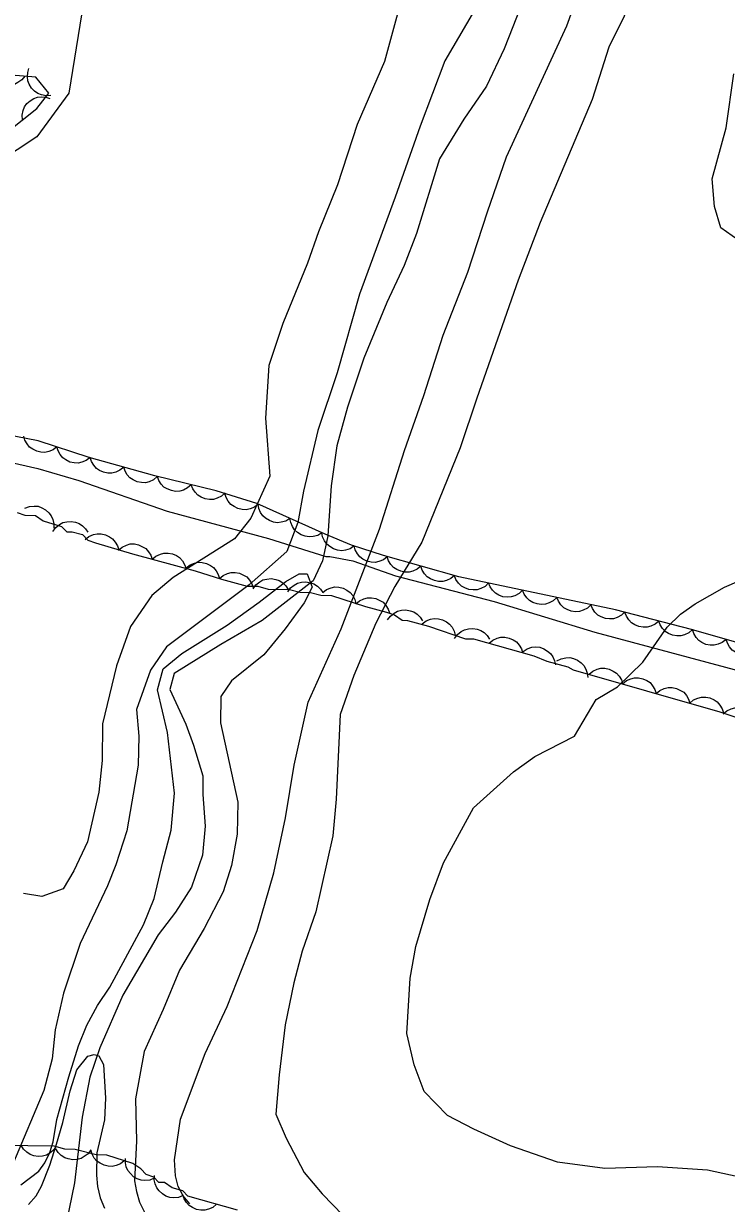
# Model space of a CAD drawing. Extents: x 282461 to 284471, y 5554090 to 5557646.
# Drawn here: x 283836.9 to 283897.1, y 5554641.4 to 5554742.5 of the extents above; entities that cross this region are included whole.
import ezdxf

# ---------------------------------------------------------------- set-up
doc = ezdxf.new("R2010")
doc.units = 0
for name, color, linetype in [('Niveau 1', 7, 'Continuous'), ('Niveau 2', 7, 'Continuous'), ('Niveau 22', 7, 'Continuous'), ('Niveau 4', 7, 'Continuous'), ('Niveau 44', 7, 'Continuous')]:
    doc.layers.add(name, color=color, linetype=linetype)

msp = doc.modelspace()

# ---------------------------------------------------------------- linework, layer by layer
at = {"layer": 'Niveau 1'}
for points in [[(283842.15, 5554745.39), (283840.73, 5554736.54), (283837.98, 5554732.8), (283832.83, 5554729.4), (283828.95, 5554727.93), (283824.27, 5554726.34)], [(283898.05, 5554723.97), (283896.6, 5554725.01), (283896.06, 5554726.83), (283895.87, 5554729.2), (283897.07, 5554733.58), (283897.71, 5554738.2)], [(283903.35, 5554642.53), (283895.47, 5554644.25), (283891.19, 5554644.55), (283886.67, 5554644.41), (283882.61, 5554644.93), (283878.57, 5554646.35), (283875.43, 5554647.76), (283873.19, 5554648.93), (283871.19, 5554650.99), (283870.32, 5554653.27), (283869.69, 5554655.98), (283869.98, 5554660.72), (283870.48, 5554663.42), (283871.67, 5554667.46), (283872.84, 5554670.59), (283875.4, 5554675.29), (283878.83, 5554678.39), (283880.66, 5554679.71), (283884.07, 5554681.45), (283885.93, 5554684.58), (283887.75, 5554685.67), (283889.93, 5554687.78), (283892.01, 5554690.79), (283893.16, 5554691.9), (283894.41, 5554692.78), (283896.92, 5554694.2), (283898.17, 5554694.74)]]:
    msp.add_lwpolyline(points, dxfattribs=at)
at = {"layer": 'Niveau 2'}
for points in [[(283851.1, 5554641.38), (283850.54, 5554642.07), (283850.1, 5554642.87), (283849.89, 5554643.77), (283849.8, 5554645.13), (283850.3, 5554648.62), (283852.42, 5554654.24), (283854.29, 5554658.27), (283856.88, 5554664.78), (283858.31, 5554669.72), (283859.29, 5554674.45), (283860.04, 5554678.96), (283861.25, 5554684.36), (283864.06, 5554690.64), (283867.36, 5554699.17), (283869.5, 5554705.92), (283871.15, 5554710.64), (283872.81, 5554715.81), (283874.93, 5554721.19), (283876.6, 5554726.37), (283878.25, 5554731.08), (283883.4, 5554742.3), (283886.71, 5554751.51)], [(283870.4, 5554748.91), (283867.77, 5554739.24), (283865.43, 5554733.86), (283863.76, 5554728.69), (283862.12, 5554724.65), (283861.18, 5554721.96), (283859.06, 5554716.8), (283857.88, 5554713.21), (283857.58, 5554708.69), (283857.96, 5554703.72), (283856.32, 5554700.13), (283854.94, 5554698.35), (283849.69, 5554695.05), (283847.86, 5554693.51), (283846.01, 5554690.83), (283844.83, 5554687.46), (283843.62, 5554682.51), (283843.58, 5554679.35), (283843.31, 5554676.65), (283842.34, 5554672.38), (283841.17, 5554669.91), (283840.25, 5554668.35), (283838.43, 5554667.7), (283836.85, 5554667.96)], [(283890.97, 5554748.54), (283887, 5554740.48), (283885.58, 5554735.99), (283881.12, 5554725.45), (283879.24, 5554720.51), (283875.69, 5554710.41), (283874.27, 5554706.14), (283870.98, 5554698.07), (283868.66, 5554694.27), (283867.03, 5554691.14), (283865.16, 5554686.65), (283863.98, 5554683.29), (283863.64, 5554676.06), (283863.37, 5554672.91), (283861.91, 5554666.39), (283860.73, 5554663.02), (283860.01, 5554660.32), (283859.28, 5554656.72), (283858.76, 5554652.44), (283858.48, 5554649.06), (283859.36, 5554647.01), (283860.89, 5554644.05), (283862.45, 5554642.22), (283864.23, 5554640.38)], [(283875.97, 5554744.47), (283872.95, 5554739.32), (283870.83, 5554733.7), (283868.7, 5554727.63), (283865.63, 5554719.32), (283863.72, 5554712.58), (283862.06, 5554707.63), (283860.85, 5554702.45), (283860.35, 5554699.75), (283859.41, 5554697.28), (283856.2, 5554694.4), (283849.11, 5554689.1), (283847.72, 5554687.09), (283846.54, 5554683.72), (283846.73, 5554681.45), (283846.69, 5554678.97), (283845.7, 5554673.34), (283844.75, 5554670.42), (283844.05, 5554668.62), (283841.71, 5554663.69), (283840.29, 5554659.42), (283839.56, 5554656.27), (283839.3, 5554653.79), (283838.58, 5554651.09), (283836, 5554644.92)], [(283849.78, 5554676.55), (283849.18, 5554681.76), (283848.33, 5554685.4), (283848.81, 5554687.2), (283850.42, 5554688.53), (283854.3, 5554690.95), (283857.05, 5554692.93), (283859.34, 5554694.7), (283860.48, 5554695.36), (283861.16, 5554695.35), (283861.6, 5554694.21), (283860.9, 5554692.87), (283859.28, 5554690.63), (283857.44, 5554688.4), (283854.68, 5554686.19), (283853.76, 5554684.85), (283853.72, 5554682.59), (283855.21, 5554675.78), (283855.16, 5554673.06), (283854.67, 5554670.36), (283853.96, 5554668.11), (283852.32, 5554664.97), (283850.23, 5554661.39), (283848.82, 5554658.02), (283847.18, 5554654.43), (283846.44, 5554650.37), (283846.53, 5554646.73), (283846.37, 5554643.34), (283846.52, 5554642.43), (283846.79, 5554641.52), (283847.23, 5554640.66)], [(283836.63, 5554643), (283838.17, 5554644.16), (283838.69, 5554644.88), (283839.1, 5554645.78), (283839.4, 5554646.68), (283839.71, 5554648.6), (283840.73, 5554652.25), (283841.56, 5554654.9), (283842.27, 5554656.69), (283843.2, 5554658.37), (283844.24, 5554659.94), (283847.12, 5554665.29), (283848.06, 5554667.53), (283848.79, 5554670.69), (283849.51, 5554673.39), (283849.78, 5554676.55)], [(283837.29, 5554641.33), (283837.93, 5554642.05), (283838.39, 5554642.89), (283839.1, 5554644.69), (283839.69, 5554646.49), (283840.23, 5554648.35), (283840.84, 5554651.05), (283841.43, 5554652.85), (283842.35, 5554654.02), (283842.92, 5554654.18), (283843.32, 5554654.06), (283843.7, 5554653.32), (283843.89, 5554650.43), (283843.8, 5554648.57), (283843.13, 5554645.75), (283843.11, 5554643.83), (283843.2, 5554642.86), (283843.42, 5554641.9), (283843.8, 5554640.99)]]:
    msp.add_lwpolyline(points, dxfattribs=at)
at = {"layer": 'Niveau 22'}
msp.add_lwpolyline([(283835.45, 5554704.99), (283838.08, 5554704.39), (283841.58, 5554703.35), (283849.15, 5554700.72), (283857.85, 5554698.38), (283862.75, 5554696.84), (283863.1, 5554696.84), (283865.07, 5554696.46), (283868.72, 5554695.19), (283877.18, 5554692.99), (283885.8, 5554690.36), (283898.61, 5554686.93)], dxfattribs=at)
at = {"layer": 'Niveau 4'}
msp.add_lwpolyline([(283881.27, 5554748.55), (283878.03, 5554740.33), (283876.53, 5554737.15), (283874.57, 5554734.32), (283872.5, 5554730.91), (283870.52, 5554724.5), (283869.48, 5554721.78), (283867.98, 5554718.6), (283866.01, 5554713.83), (283864.62, 5554709.63), (283863.69, 5554706.33), (283863.2, 5554702.88), (283862.94, 5554698.62), (283862.47, 5554696.46), (283861.67, 5554694.76), (283857.31, 5554691.35), (283853.76, 5554689.3), (283849.75, 5554686.8), (283849.4, 5554685.44), (283850.75, 5554682.48), (283851.43, 5554680.67), (283852.22, 5554678.05), (283852.21, 5554676.46), (283852.42, 5554673.74), (283852.18, 5554671.24), (283851.25, 5554668.51), (283849.87, 5554666.35), (283848.38, 5554664.42), (283845.37, 5554659.24), (283843.38, 5554654.75), (283842.54, 5554652.24), (283841.89, 5554648.81), (283841.23, 5554643.16), (283840.27, 5554638.58)], dxfattribs=at)
at = {"layer": 'Niveau 44'}
for points in [[(283839.2, 5554736.34), (283838.79, 5554736.3), (283838.39, 5554736.39), (283838.08, 5554736.5), (283837.8, 5554736.71), (283837.54, 5554736.97), (283837.35, 5554737.3), (283837.22, 5554737.6), (283837.19, 5554737.95), (283837.21, 5554738.32), (283837.32, 5554738.66)], [(283835.48, 5554733.22), (283838, 5554735.21), (283839.03, 5554736.55), (283837.92, 5554737.92), (283833.99, 5554738.23)], [(283836.97, 5554738), (283836.71, 5554737.67), (283836.37, 5554737.44), (283836.08, 5554737.29), (283835.74, 5554737.23), (283835.37, 5554737.23), (283835, 5554737.32), (283834.69, 5554737.43), (283834.42, 5554737.65), (283834.16, 5554737.92), (283833.99, 5554738.23)], [(283836.77, 5554734.24), (283836.74, 5554734.65), (283836.83, 5554735.05), (283836.94, 5554735.36), (283837.15, 5554735.64), (283837.42, 5554735.89), (283837.75, 5554736.07), (283838.05, 5554736.2), (283838.4, 5554736.23), (283838.77, 5554736.2), (283839.11, 5554736.09)], [(283912.42, 5554685.33), (283894.1, 5554690.59), (283887.58, 5554692.26), (283874.15, 5554695.11), (283867.69, 5554696.91), (283864.97, 5554697.82), (283862.71, 5554698.74), (283856.84, 5554701.37), (283853.37, 5554702.47), (283848.1, 5554703.74), (283842.49, 5554705.33), (283838.11, 5554706.76), (283827.77, 5554708.76)], [(283839.72, 5554706.23), (283839.39, 5554705.98), (283839.01, 5554705.83), (283838.69, 5554705.76), (283838.34, 5554705.78), (283837.98, 5554705.86), (283837.65, 5554706.04), (283837.38, 5554706.22), (283837.16, 5554706.49), (283836.98, 5554706.82), (283836.88, 5554707.16)], [(283842.56, 5554705.31), (283842.23, 5554705.05), (283841.85, 5554704.91), (283841.53, 5554704.83), (283841.18, 5554704.85), (283840.83, 5554704.93), (283840.49, 5554705.11), (283840.22, 5554705.29), (283840, 5554705.57), (283839.82, 5554705.89), (283839.72, 5554706.23)], [(283845.44, 5554704.49), (283845.12, 5554704.23), (283844.75, 5554704.07), (283844.43, 5554703.98), (283844.08, 5554703.98), (283843.72, 5554704.05), (283843.37, 5554704.22), (283843.1, 5554704.39), (283842.87, 5554704.65), (283842.68, 5554704.97), (283842.56, 5554705.31)], [(283848.31, 5554703.68), (283848, 5554703.41), (283847.62, 5554703.25), (283847.31, 5554703.16), (283846.96, 5554703.17), (283846.59, 5554703.24), (283846.25, 5554703.4), (283845.97, 5554703.57), (283845.74, 5554703.84), (283845.55, 5554704.15), (283845.44, 5554704.49)], [(283851.22, 5554702.99), (283850.91, 5554702.71), (283850.55, 5554702.53), (283850.24, 5554702.43), (283849.89, 5554702.42), (283849.52, 5554702.48), (283849.17, 5554702.63), (283848.89, 5554702.79), (283848.65, 5554703.04), (283848.44, 5554703.35), (283848.32, 5554703.69)], [(283854.13, 5554702.29), (283853.82, 5554702.01), (283853.45, 5554701.83), (283853.14, 5554701.73), (283852.79, 5554701.72), (283852.43, 5554701.78), (283852.08, 5554701.93), (283851.79, 5554702.09), (283851.55, 5554702.34), (283851.35, 5554702.65), (283851.22, 5554702.99)], [(283856.96, 5554701.33), (283856.64, 5554701.07), (283856.26, 5554700.93), (283855.94, 5554700.85), (283855.59, 5554700.86), (283855.23, 5554700.94), (283854.89, 5554701.12), (283854.62, 5554701.3), (283854.4, 5554701.57), (283854.21, 5554701.89), (283854.11, 5554702.23)], [(283836.97, 5554700.98), (283837.36, 5554701.13), (283837.77, 5554701.16), (283838.1, 5554701.14), (283838.43, 5554701.02), (283838.75, 5554700.84), (283839.02, 5554700.58), (283839.23, 5554700.33), (283839.36, 5554700), (283839.45, 5554699.64), (283839.44, 5554699.28)], [(283859.68, 5554700.1), (283859.33, 5554699.88), (283858.94, 5554699.77), (283858.61, 5554699.73), (283858.27, 5554699.79), (283857.92, 5554699.91), (283857.6, 5554700.12), (283857.35, 5554700.33), (283857.16, 5554700.62), (283857.02, 5554700.96), (283856.96, 5554701.32)], [(283836.3, 5554700.62), (283836.97, 5554700.38), (283837.87, 5554700.36), (283838.54, 5554699.9), (283840.12, 5554699.42), (283840.56, 5554698.96), (283841.01, 5554698.95), (283841.91, 5554698.71), (283842.36, 5554698.25), (283843.03, 5554698.02), (283846.18, 5554697.06), (283851.57, 5554695.61), (283853.82, 5554694.89), (283856.02, 5554694.31), (283856.92, 5554694.29), (283857.82, 5554694.05), (283859.63, 5554694.02), (283860.53, 5554693.78), (283861.43, 5554693.76), (283862.33, 5554693.52), (283863.24, 5554693.51), (283866.16, 5554692.55), (283867.96, 5554692.07), (283868.63, 5554691.83), (283869.3, 5554691.37), (283869.75, 5554691.36), (283871.55, 5554690.88), (283874.73, 5554689.79), (283875.41, 5554689.78), (283880.58, 5554688.33), (283881.7, 5554687.86), (283883.5, 5554687.38), (283883.95, 5554687.14), (283896.53, 5554683.54), (283897.88, 5554683.06)], [(283862.41, 5554698.87), (283862.06, 5554698.65), (283861.67, 5554698.55), (283861.34, 5554698.51), (283860.99, 5554698.57), (283860.65, 5554698.69), (283860.33, 5554698.9), (283860.08, 5554699.11), (283859.89, 5554699.4), (283859.75, 5554699.74), (283859.68, 5554700.1)], [(283839.37, 5554698.99), (283839.61, 5554699.33), (283839.93, 5554699.58), (283840.22, 5554699.74), (283840.56, 5554699.82), (283840.93, 5554699.85), (283841.3, 5554699.77), (283841.61, 5554699.68), (283841.9, 5554699.48), (283842.17, 5554699.22), (283842.36, 5554698.92)], [(283842.14, 5554698.29), (283842.46, 5554698.55), (283842.84, 5554698.71), (283843.16, 5554698.79), (283843.51, 5554698.78), (283843.87, 5554698.7), (283844.22, 5554698.53), (283844.49, 5554698.35), (283844.71, 5554698.08), (283844.9, 5554697.76), (283845.01, 5554697.42)], [(283865.18, 5554697.74), (283864.83, 5554697.5), (283864.44, 5554697.39), (283864.12, 5554697.33), (283863.77, 5554697.38), (283863.42, 5554697.49), (283863.09, 5554697.69), (283862.84, 5554697.89), (283862.64, 5554698.18), (283862.48, 5554698.51), (283862.41, 5554698.86)], [(283845, 5554697.38), (283845.31, 5554697.65), (283845.68, 5554697.82), (283846, 5554697.91), (283846.35, 5554697.91), (283846.71, 5554697.84), (283847.06, 5554697.68), (283847.34, 5554697.52), (283847.57, 5554697.25), (283847.77, 5554696.94), (283847.89, 5554696.6)], [(283847.89, 5554696.6), (283848.2, 5554696.87), (283848.58, 5554697.04), (283848.89, 5554697.13), (283849.24, 5554697.13), (283849.61, 5554697.06), (283849.95, 5554696.91), (283850.23, 5554696.74), (283850.47, 5554696.48), (283850.66, 5554696.16), (283850.78, 5554695.82)], [(283868.02, 5554696.8), (283867.69, 5554696.55), (283867.31, 5554696.41), (283866.98, 5554696.33), (283866.64, 5554696.36), (283866.28, 5554696.44), (283865.94, 5554696.62), (283865.67, 5554696.8), (283865.46, 5554697.08), (283865.28, 5554697.4), (283865.18, 5554697.75)], [(283850.79, 5554695.86), (283851.12, 5554696.12), (283851.5, 5554696.26), (283851.82, 5554696.34), (283852.17, 5554696.32), (283852.53, 5554696.24), (283852.87, 5554696.07), (283853.14, 5554695.89), (283853.36, 5554695.61), (283853.54, 5554695.29), (283853.65, 5554694.95)], [(283870.9, 5554696.02), (283870.58, 5554695.75), (283870.21, 5554695.58), (283869.89, 5554695.5), (283869.54, 5554695.5), (283869.18, 5554695.57), (283868.84, 5554695.73), (283868.56, 5554695.9), (283868.33, 5554696.16), (283868.13, 5554696.48), (283868.02, 5554696.82)], [(283873.78, 5554695.21), (283873.46, 5554694.94), (283873.09, 5554694.78), (283872.77, 5554694.69), (283872.42, 5554694.7), (283872.06, 5554694.77), (283871.72, 5554694.93), (283871.44, 5554695.1), (283871.21, 5554695.36), (283871.01, 5554695.68), (283870.9, 5554696.02)], [(283853.64, 5554694.94), (283853.96, 5554695.21), (283854.33, 5554695.38), (283854.64, 5554695.47), (283855, 5554695.47), (283855.36, 5554695.41), (283855.71, 5554695.25), (283855.99, 5554695.09), (283856.22, 5554694.82), (283856.42, 5554694.51), (283856.54, 5554694.17)], [(283856.53, 5554694.07), (283856.77, 5554694.41), (283857.09, 5554694.66), (283857.37, 5554694.83), (283857.71, 5554694.91), (283858.08, 5554694.94), (283858.46, 5554694.87), (283858.77, 5554694.78), (283859.06, 5554694.58), (283859.33, 5554694.32), (283859.52, 5554694.02)], [(283876.7, 5554694.57), (283876.4, 5554694.28), (283876.04, 5554694.1), (283875.73, 5554693.99), (283875.38, 5554693.97), (283875.01, 5554694.01), (283874.66, 5554694.16), (283874.37, 5554694.31), (283874.12, 5554694.56), (283873.91, 5554694.86), (283873.77, 5554695.19)], [(283859.49, 5554693.8), (283859.73, 5554694.14), (283860.05, 5554694.39), (283860.34, 5554694.56), (283860.68, 5554694.64), (283861.05, 5554694.66), (283861.43, 5554694.59), (283861.74, 5554694.5), (283862.03, 5554694.3), (283862.29, 5554694.04), (283862.49, 5554693.74)], [(283862.49, 5554693.75), (283862.82, 5554694.01), (283863.2, 5554694.15), (283863.53, 5554694.23), (283863.88, 5554694.21), (283864.24, 5554694.12), (283864.57, 5554693.95), (283864.84, 5554693.76), (283865.06, 5554693.49), (283865.24, 5554693.16), (283865.34, 5554692.82)], [(283879.62, 5554693.95), (283879.32, 5554693.66), (283878.96, 5554693.48), (283878.65, 5554693.37), (283878.3, 5554693.35), (283877.93, 5554693.39), (283877.58, 5554693.53), (283877.29, 5554693.69), (283877.05, 5554693.94), (283876.83, 5554694.24), (283876.7, 5554694.57)], [(283882.54, 5554693.33), (283882.25, 5554693.04), (283881.88, 5554692.86), (283881.57, 5554692.75), (283881.22, 5554692.73), (283880.86, 5554692.77), (283880.5, 5554692.91), (283880.22, 5554693.07), (283879.97, 5554693.31), (283879.76, 5554693.62), (283879.62, 5554693.95)], [(283865.33, 5554692.77), (283865.64, 5554693.05), (283866.01, 5554693.21), (283866.33, 5554693.3), (283866.68, 5554693.3), (283867.04, 5554693.24), (283867.39, 5554693.08), (283867.67, 5554692.92), (283867.91, 5554692.65), (283868.1, 5554692.34), (283868.22, 5554692)], [(283885.47, 5554692.71), (283885.17, 5554692.42), (283884.81, 5554692.24), (283884.5, 5554692.13), (283884.15, 5554692.11), (283883.78, 5554692.15), (283883.43, 5554692.29), (283883.14, 5554692.44), (283882.89, 5554692.69), (283882.68, 5554693), (283882.54, 5554693.33)], [(283868.05, 5554691.4), (283868.29, 5554691.74), (283868.61, 5554691.99), (283868.9, 5554692.15), (283869.24, 5554692.23), (283869.6, 5554692.26), (283869.98, 5554692.19), (283870.29, 5554692.09), (283870.58, 5554691.89), (283870.85, 5554691.63), (283871.04, 5554691.33)], [(283888.39, 5554692.09), (283888.09, 5554691.8), (283887.73, 5554691.61), (283887.42, 5554691.51), (283887.07, 5554691.49), (283886.71, 5554691.53), (283886.35, 5554691.67), (283886.06, 5554691.82), (283885.82, 5554692.07), (283885.6, 5554692.38), (283885.47, 5554692.71)], [(283891.28, 5554691.31), (283890.97, 5554691.04), (283890.6, 5554690.87), (283890.29, 5554690.77), (283889.94, 5554690.77), (283889.57, 5554690.83), (283889.22, 5554690.98), (283888.94, 5554691.15), (283888.71, 5554691.41), (283888.51, 5554691.72), (283888.38, 5554692.05)], [(283871.01, 5554691.06), (283871.34, 5554691.32), (283871.73, 5554691.46), (283872.05, 5554691.53), (283872.4, 5554691.5), (283872.76, 5554691.41), (283873.09, 5554691.23), (283873.36, 5554691.04), (283873.58, 5554690.77), (283873.75, 5554690.44), (283873.85, 5554690.09)], [(283894.18, 5554690.57), (283893.86, 5554690.29), (283893.5, 5554690.13), (283893.18, 5554690.03), (283892.83, 5554690.03), (283892.47, 5554690.09), (283892.12, 5554690.24), (283891.84, 5554690.4), (283891.6, 5554690.66), (283891.4, 5554690.97), (283891.28, 5554691.31)], [(283873.79, 5554689.8), (283874.03, 5554690.15), (283874.35, 5554690.4), (283874.64, 5554690.56), (283874.98, 5554690.65), (283875.35, 5554690.68), (283875.72, 5554690.61), (283876.03, 5554690.51), (283876.33, 5554690.32), (283876.59, 5554690.06), (283876.79, 5554689.76)], [(283876.74, 5554689.41), (283877.06, 5554689.68), (283877.43, 5554689.84), (283877.75, 5554689.93), (283878.1, 5554689.92), (283878.46, 5554689.85), (283878.81, 5554689.69), (283879.09, 5554689.52), (283879.32, 5554689.25), (283879.51, 5554688.94), (283879.62, 5554688.6)], [(283897.05, 5554689.74), (283896.73, 5554689.48), (283896.36, 5554689.32), (283896.04, 5554689.23), (283895.69, 5554689.24), (283895.33, 5554689.31), (283894.98, 5554689.47), (283894.71, 5554689.64), (283894.48, 5554689.91), (283894.29, 5554690.23), (283894.17, 5554690.57)], [(283879.66, 5554688.71), (283880.01, 5554688.94), (283880.4, 5554689.06), (283880.73, 5554689.11), (283881.08, 5554689.06), (283881.43, 5554688.94), (283881.75, 5554688.74), (283882.01, 5554688.54), (283882.2, 5554688.24), (283882.36, 5554687.91), (283882.43, 5554687.55)], [(283899.92, 5554688.92), (283899.6, 5554688.65), (283899.23, 5554688.49), (283898.91, 5554688.41), (283898.56, 5554688.41), (283898.2, 5554688.48), (283897.86, 5554688.65), (283897.58, 5554688.82), (283897.35, 5554689.09), (283897.16, 5554689.4), (283897.05, 5554689.74)], [(283882.55, 5554687.89), (283882.92, 5554688.08), (283883.32, 5554688.16), (283883.65, 5554688.18), (283883.99, 5554688.1), (283884.33, 5554687.95), (283884.63, 5554687.72), (283884.87, 5554687.49), (283885.04, 5554687.18), (283885.16, 5554686.83), (283885.2, 5554686.48)], [(283885.31, 5554686.75), (283885.63, 5554687.02), (283886, 5554687.18), (283886.32, 5554687.27), (283886.67, 5554687.26), (283887.03, 5554687.19), (283887.38, 5554687.02), (283887.66, 5554686.85), (283887.88, 5554686.59), (283888.08, 5554686.27), (283888.19, 5554685.93)], [(283888.19, 5554685.93), (283888.51, 5554686.2), (283888.88, 5554686.35), (283889.2, 5554686.44), (283889.55, 5554686.43), (283889.91, 5554686.36), (283890.26, 5554686.2), (283890.54, 5554686.03), (283890.76, 5554685.76), (283890.96, 5554685.44), (283891.07, 5554685.1)], [(283891.07, 5554685.1), (283891.39, 5554685.37), (283891.76, 5554685.53), (283892.08, 5554685.62), (283892.43, 5554685.61), (283892.79, 5554685.54), (283893.14, 5554685.37), (283893.42, 5554685.2), (283893.65, 5554684.94), (283893.84, 5554684.62), (283893.95, 5554684.28)], [(283893.95, 5554684.28), (283894.27, 5554684.55), (283894.64, 5554684.71), (283894.96, 5554684.79), (283895.31, 5554684.79), (283895.67, 5554684.72), (283896.02, 5554684.55), (283896.3, 5554684.38), (283896.53, 5554684.11), (283896.72, 5554683.8), (283896.83, 5554683.45)], [(283896.8, 5554683.35), (283897.11, 5554683.62), (283897.48, 5554683.79), (283897.8, 5554683.88), (283898.15, 5554683.88), (283898.51, 5554683.82), (283898.86, 5554683.66), (283899.14, 5554683.49), (283899.38, 5554683.23), (283899.57, 5554682.92), (283899.69, 5554682.58)], [(283855.2, 5554640.83), (283850.93, 5554642.03), (283850.49, 5554642.49), (283849.59, 5554642.73), (283848.92, 5554643.2), (283848.46, 5554643.21), (283848.02, 5554643.66), (283847.35, 5554643.9), (283846.9, 5554644.36), (283846.23, 5554644.82), (283843.98, 5554645.54), (283843.08, 5554645.56), (283841.28, 5554646.04), (283840.38, 5554646.06), (283839.48, 5554646.3), (283834.96, 5554646.38)], [(283839.66, 5554646.3), (283839.42, 5554645.96), (283839.1, 5554645.71), (283838.82, 5554645.54), (283838.48, 5554645.45), (283838.11, 5554645.43), (283837.73, 5554645.5), (283837.42, 5554645.59), (283837.13, 5554645.79), (283836.86, 5554646.05), (283836.67, 5554646.35)], [(283842.63, 5554646.01), (283842.38, 5554645.67), (283842.06, 5554645.42), (283841.78, 5554645.26), (283841.44, 5554645.17), (283841.07, 5554645.15), (283840.69, 5554645.22), (283840.38, 5554645.32), (283840.09, 5554645.52), (283839.83, 5554645.77), (283839.63, 5554646.08)], [(283845.48, 5554645.06), (283845.16, 5554644.8), (283844.78, 5554644.65), (283844.46, 5554644.58), (283844.11, 5554644.59), (283843.75, 5554644.68), (283843.41, 5554644.85), (283843.13, 5554645.03), (283842.91, 5554645.3), (283842.73, 5554645.63), (283842.63, 5554645.97)], [(283848.05, 5554643.57), (283847.67, 5554643.41), (283847.26, 5554643.38), (283846.93, 5554643.4), (283846.6, 5554643.52), (283846.28, 5554643.7), (283846.01, 5554643.97), (283845.8, 5554644.22), (283845.66, 5554644.54), (283845.58, 5554644.9), (283845.58, 5554645.26)], [(283850.52, 5554642.08), (283850.13, 5554641.93), (283849.72, 5554641.9), (283849.39, 5554641.92), (283849.06, 5554642.04), (283848.75, 5554642.23), (283848.47, 5554642.5), (283848.27, 5554642.75), (283848.14, 5554643.08), (283848.06, 5554643.44), (283848.07, 5554643.8)], [(283853.4, 5554641.34), (283853.08, 5554641.07), (283852.7, 5554640.91), (283852.39, 5554640.82), (283852.04, 5554640.82), (283851.67, 5554640.89), (283851.33, 5554641.06), (283851.05, 5554641.22), (283850.82, 5554641.49), (283850.63, 5554641.81), (283850.51, 5554642.15)]]:
    msp.add_lwpolyline(points, dxfattribs=at)

doc.saveas('drawing.dxf')
